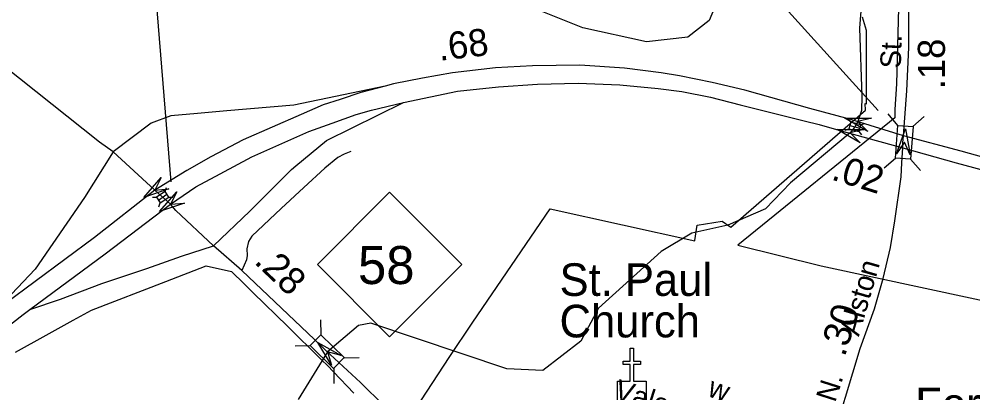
# Model space of a CAD drawing. Extents: x 2220236 to 2384410, y 720751 to 894131.
# Drawn here: x 2302594 to 2306986, y 812348 to 814069 of the extents above; entities that cross this region are included whole.
import ezdxf

# ---------------------------------------------------------------- set-up
doc = ezdxf.new("R2010")
doc.units = 0
doc.layers.add('Default', color=7, linetype='Continuous')

msp = doc.modelspace()

# ---------------------------------------------------------------- linework, layer by layer
at = {"layer": 'Default'}
for p, q in [((2306550, 813648.7), (2305763.2, 814518)), ((2303294.6, 813320.5), (2303202.1, 814461.4)), ((2306640.4, 813580), (2306595.3, 813632.2)), ((2306411.7, 813608.9), (2306423.6, 813594.3)), ((2306469.4, 813581.7), (2306487.1, 813588.2)), ((2306709.2, 813575), (2306761.4, 813620.1)), ((2306397.6, 813557.2), (2306415.3, 813563.8)), ((2306419.5, 813579), (2306465.3, 813566.5)), ((2306461.2, 813551.5), (2306473.1, 813536.9)), ((2306576.9, 813384.2), (2306629.1, 813429.3)), ((2306744.7, 813372), (2306699.5, 813424.2)), ((2303266, 813275.5), (2303272.6, 813293.2)), ((2303207.8, 813249.5), (2303226.6, 813249)), ((2303235.5, 813235.9), (2303274.8, 813262.5)), ((2303283.5, 813249.6), (2303302.3, 813249.2)), ((2303237.8, 813205.1), (2303244.3, 813222.8)), ((2303982.5, 812685.3), (2303983.3, 812616.3)), ((2303865, 812565), (2303934, 812565.8)), ((2304091.2, 812510.4), (2304160.1, 812511.2)), ((2304042.9, 812461.1), (2304043.7, 812392.1))]:
    msp.add_line(p, q, dxfattribs=at)
for points in [[(2303026.8, 813458), (2302964.3, 813503.2), (2302226.3, 814089.1), (2301901.5, 814371.3), (2301400.9, 814817.8)], [(2306666.2, 813531.8), (2306682.7, 813739), (2306691.2, 813938.9), (2306691.2, 814064.2), (2306696.3, 814459.1)], [(2306493.4, 814403.3), (2306464.5, 814027.9), (2306475.2, 813713.7), (2306472.7, 813648.1), (2306455.7, 813597.1), (2306442.4, 813572.8), (2306420.5, 813544.8), (2306146.4, 813315.9), (2306031.4, 813196.3), (2305857.3, 813120.4), (2305691.4, 813084), (2305550.4, 812999.5), (2305262.5, 812738.2), (2305180.4, 812587.2), (2305006.3, 812452.1), (2304840.5, 812458.4), (2304213.4, 812669.1), (2304157.3, 812659.1), (2304014, 812537.6), (2303879.2, 812317.7)], [(2305829.4, 814202.2), (2305772.4, 814062), (2305673.4, 813985.8), (2305482.5, 813964.8), (2305189.5, 814028.3), (2305005.3, 814102.8)], [(2306643.2, 814119.3), (2306633.8, 813771.7), (2306626.8, 813652.3), (2306626, 813614.5), (2305903.5, 813028.3), (2306288.2, 812933.8), (2307224.5, 812732.1)], [(2306643.2, 814119.3), (2306633.8, 813771.7), (2306626.8, 813652.3), (2306626, 813614.5), (2305903.5, 813028.3), (2306288.2, 812933.8), (2307224.5, 812732.1)], [(2304395.5, 812236.1), (2304573.8, 812511.4), (2304684.2, 812674.6), (2305040.2, 813196.2), (2305706.2, 813048.5), (2305706.5, 813049.9), (2305717.2, 813120.3), (2305832, 813139.1), (2305867.5, 813114.3), (2305871.5, 813111.6), (2306491, 813649.9), (2306490.2, 813681), (2306496.5, 813679.4), (2306496.2, 814015.8), (2306478.5, 814077.4)], [(2304395.5, 812236.1), (2304573.8, 812511.4), (2304684.2, 812674.6), (2305040.2, 813196.2), (2305706.2, 813048.5), (2305706.5, 813049.9), (2305717.2, 813120.3), (2305832, 813139.1), (2305867.5, 813114.3), (2305871.5, 813111.6), (2306491, 813649.9), (2306490.2, 813681), (2306496.5, 813679.4), (2306496.2, 814015.8), (2306478.5, 814077.4)], [(2306424.5, 813606.4), (2306235.7, 813658), (2305936.3, 813741.2), (2305785, 813777.8), (2305635.3, 813807.7), (2305550.5, 813821.1), (2305382.5, 813842.7), (2305176.2, 813857.7), (2304958.4, 813854.3), (2304787.1, 813844.4), (2304590, 813821.1), (2304451.9, 813797.8), (2304318.9, 813771.1), (2304279.6, 813760.8)], [(2304279.6, 813760.8), (2303859.8, 813672.9), (2303550.6, 813646.2), (2303415.5, 813634.3), (2303292.3, 813624.4), (2303202.9, 813590.6), (2303026.8, 813458)], [(2304279.6, 813760.8), (2304167.5, 813731.2), (2304072.7, 813699.6), (2303994.5, 813674.6), (2303892.3, 813629.7), (2303626.1, 813513.2), (2303476.5, 813435), (2303366.7, 813371.7), (2303219, 813282)], [(2304364.9, 813684.5), (2304488.5, 813711.2), (2304613.2, 813737.8), (2304802, 813757.8), (2304981.6, 813769.5), (2305167.9, 813774.5), (2305360.9, 813766.1), (2305537.2, 813749.5), (2305645.3, 813736.2), (2305778.3, 813709.6), (2305914.7, 813674.6), (2306209.1, 813601.4), (2306278.7, 813584.4)], [(2303291, 813216.4), (2303408.3, 813296.8), (2303519.7, 813356.8), (2303666.1, 813435), (2303928.8, 813551.5), (2304036.1, 813589.7), (2304145.9, 813629.7), (2304217.4, 813649.6), (2304364.9, 813684.5)], [(2303489.2, 813024.7), (2303657.2, 813185.3), (2303849.1, 813376.7), (2303869.1, 813392.9), (2304009.5, 813509.9), (2304364.9, 813684.5)], [(2306278.7, 813584.4), (2306389.6, 813551), (2306662.9, 813476)], [(2306666.2, 813531.8), (2306424.5, 813606.4)], [(2306662.9, 813476), (2306664, 813499.1), (2306666.2, 813531.8)], [(2308947.5, 812861.3), (2308840.2, 812911), (2308732.8, 812951.2), (2308518, 813019.5), (2308180.7, 813113.9), (2307498.1, 813302.8), (2306932.9, 813461.5), (2306666.2, 813531.8)], [(2303026.8, 813458), (2302895.1, 813248.5), (2302668.7, 812918.3), (2302476.3, 812716.3)], [(2303219, 813282), (2303026.8, 813458)], [(2304121, 813459), (2304091.3, 813447.1), (2304061.5, 813432.2), (2304001.3, 813383.1), (2303904.7, 813293.9), (2303800.6, 813197.2), (2303665.4, 813069.3), (2303650.5, 813045.5), (2303643.1, 813011.3), (2303644.6, 812981.5), (2303641.6, 812960.7), (2303620, 812911.6)], [(2306043.4, 811225.4), (2306205.1, 811713.8), (2306332.4, 812104.5), (2306467, 812553.4), (2306532.9, 812735.9), (2306572.9, 812874.8), (2306606.4, 813018), (2306626.4, 813140.9), (2306656.4, 813342.9), (2306659.5, 813406.8), (2306662.9, 813476)], [(2306662.9, 813476), (2306908.4, 813406.8), (2307478.7, 813253.7), (2308151.6, 813058.7), (2308697.1, 812893.3), (2308884.4, 812837.1)], [(2303219, 813282), (2302940.9, 813063.9), (2302531.8, 812759.3), (2302476.3, 812716.3)], [(2303291, 813216.4), (2303219, 813282)], [(2302643.9, 812732.1), (2302990.8, 812989), (2303291, 813216.4)], [(2303489.2, 813024.7), (2303316.2, 813188.1), (2303291, 813216.4)], [(2302643.9, 812732.1), (2302784.9, 812780), (2302975.3, 812851.7), (2303182.5, 812921.7), (2303341.7, 812977.5), (2303489.2, 813024.7)], [(2303954.8, 812594), (2303620, 812911.6), (2303489.2, 813024.7)], [(2302577.8, 812536.4), (2302718, 812613.9), (2302843.8, 812683.3), (2302928, 812729.7), (2303270, 812860.6), (2303456.2, 812932.6), (2303572.5, 812907), (2303630.2, 812850.7), (2303672.5, 812809.6), (2303830.8, 812656.3), (2303985.5, 812502.1), (2303988.8, 812498.8), (2304013.5, 812474), (2304042.2, 812445.2), (2304134.8, 812347.8)], [(2302577.8, 812536.4), (2302718, 812613.9), (2302843.8, 812683.3), (2302928, 812729.7), (2303270, 812860.6), (2303456.2, 812932.6), (2303572.5, 812907), (2303630.2, 812850.7), (2303672.5, 812809.6), (2303830.8, 812656.3), (2303985.5, 812502.1), (2303988.8, 812498.8), (2304013.5, 812474), (2304042.2, 812445.2), (2304134.8, 812347.8)], [(2300274.8, 810906.3), (2300512.6, 811085.2), (2300870.2, 811361.4), (2301334.3, 811722.6), (2301569.6, 811900.6), (2301999.5, 812230.1), (2302613.3, 812709.4), (2302643.9, 812732.1)], [(2304943.8, 811610.1), (2304896.2, 811635.3), (2304827.8, 811677), (2304792.2, 811709.7), (2304752.4, 811745.3), (2304718, 811784.9), (2304643.1, 811864), (2304574.3, 811953.3), (2304472.9, 812074.2), (2304408.1, 812147.3), (2304369.7, 812185), (2304321.2, 812242.4), (2304275, 812288.6), (2304165.6, 812396.7), (2304007.3, 812544.2), (2303954.8, 812594)]]:
    msp.add_lwpolyline(points, dxfattribs=at)
for points in [[(2306502.7, 813552.2), (2306396.7, 813612.4), (2306518.7, 813613.2), (2306455.7, 813597.1)], [(2306415.3, 813563.8), (2306461.1, 813551.2), (2306469.4, 813581.7), (2306423.6, 813594.3)], [(2306467.5, 813499.9), (2306361.5, 813560.2), (2306483.5, 813561), (2306420.5, 813544.8)], [(2306629.1, 813429.3), (2306640.1, 813580), (2306710.5, 813574.9), (2306699.5, 813424.2)], [(2306634.3, 813449), (2306675.9, 813563.6), (2306697.2, 813443.6), (2306670.6, 813502.9)], [(2303283.7, 813288), (2303168.6, 813247.6), (2303248.1, 813340.1), (2303219, 813282)], [(2303244.3, 813222.8), (2303283.7, 813249.4), (2303266, 813275.6), (2303226.6, 813249)], [(2303355.8, 813221.6), (2303240.2, 813182.7), (2303320.9, 813274.2), (2303291, 813216.4)], [(2303967.5, 812939.1), (2304300.5, 813272.1), (2304633.5, 812939.1), (2304300.5, 812606.1)], [(2303983.3, 812616.3), (2304091.4, 812510.7), (2304042.1, 812460.2), (2303934, 812565.8)], [(2304032.8, 812475.4), (2303970.3, 812580), (2304076.8, 812520.7), (2304014, 812537.6)], [(2305350.3, 812402.4), (2305407.3, 812402.5), (2305407.3, 812478.6), (2305375.3, 812478.6), (2305375.3, 812494.6), (2305407.3, 812494.6), (2305407.3, 812554.8), (2305423.3, 812554.8), (2305423.3, 812494.6), (2305455.3, 812494.6), (2305455.3, 812478.6), (2305423.3, 812478.6), (2305423.3, 812402.5), (2305480.9, 812402.4), (2305480.9, 812295.9), (2305350.3, 812295.9)]]:
    msp.add_lwpolyline(points, close=True, dxfattribs=at)

# ---------------------------------------------------------------- texts
for s, height, rotation, p in [('.68', 125, 6.7425, (2304530.3, 813876.9)), ('St.', 95, 88.1321, (2306653.9, 813841)), ('.18', 125, 90.073, (2306857.8, 813746.5)), ('.02', 125, 342.8598, (2306329.5, 813331.6)), ('.28', 125, 316.5055, (2303672.4, 812948.1)), ('Alston', 95, 73.9099, (2306461, 812605.2)), ('.30', 125, 72.4479, (2306395.9, 812510.8)), ('Vale', 95, 342.3569, (2305328.1, 812322.1)), ('w.', 95, 340.2319, (2305759.3, 812335.5)), ('N.', 95, 72.3214, (2306352.1, 812301.1))]:
    msp.add_text(s, height=height, rotation=rotation, dxfattribs=at).set_placement(p)
for s, height, p in [('58', 175, (2304154.6, 812849.4)), ('St. Paul', 150, (2305082.8, 812794.9)), ('Church', 150, (2305082.8, 812603.9)), ('Forest Hill', 150, (2306720.7, 812221.7))]:
    msp.add_text(s, height=height, dxfattribs=at).set_placement(p)

doc.saveas('drawing.dxf')
